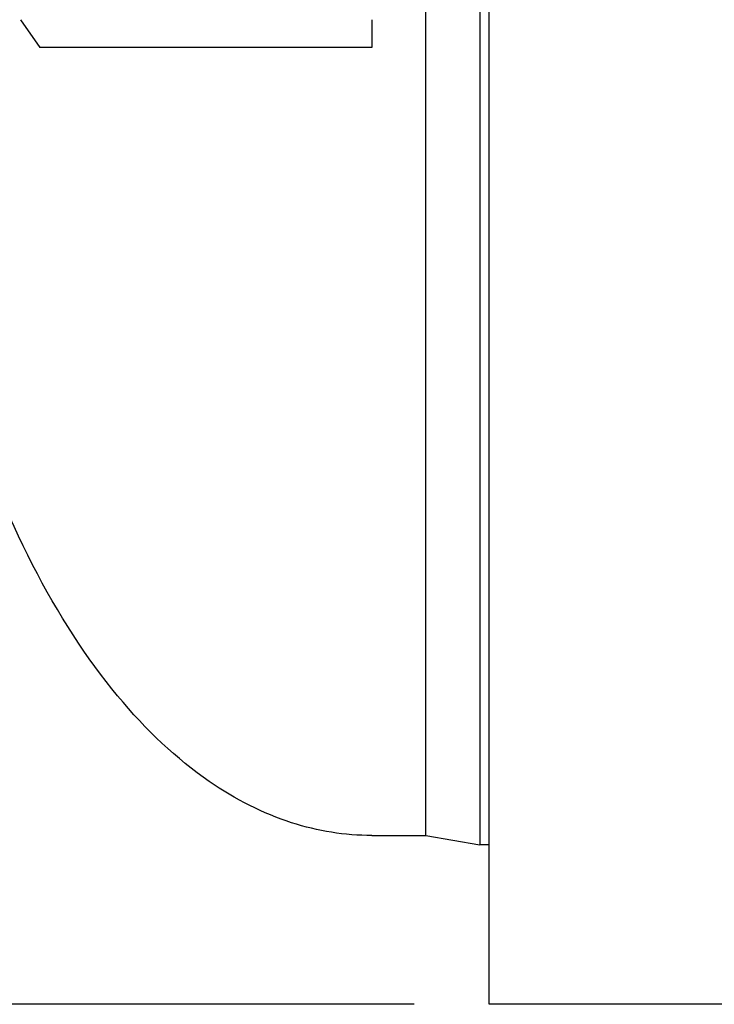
# Model space of a CAD drawing. Header units: inches. Extents: x 5 to 1128, y -85 to 748.
# Tile 338 of 656: x 443 to 462, y 552 to 579. Entities that reach past the tile are written whole.
import ezdxf

# ---------------------------------------------------------------- set-up
doc = ezdxf.new("R2010")
doc.units = ezdxf.units.IN
doc.header["$LTSCALE"] = 32
doc.header["$MEASUREMENT"] = 0
doc.layers.add('Dimension (ANSI)', color=7, linetype='Continuous', lineweight=25)
doc.layers.add('Visible (ANSI)', color=7, linetype='Continuous', lineweight=30)
doc.styles.add('Note Text (ANSI)', font='tahoma.ttf')
doc.dimstyles.new('SB Fraction-16 (ANSI)', dxfattribs={"dimscale": 32, "dimtxt": 0.125, "dimasz": 0.098425, "dimexe": 0.125, "dimexo": 0.0625, "dimgap": 0.031496, "dimtad": 0, "dimtih": 1, "dimtoh": 1, "dimdec": 4, "dimrnd": 1e-08, "dimzin": 0, "dimdsep": 46, "dimlunit": 5, "dimtxsty": 'Note Text (ANSI)', "dimcen": 0.09, "dimdle": 0.393701, "dimclrd": 256, "dimclre": 256, "dimclrt": 256, "dimadec": 0, "dimazin": 3, "dimtfac": 0.96, "dimtofl": 0, "dimtmove": 0, "dimatfit": 3, "dimfxl": 1, "dimfrac": 2, "dimtolj": 1, "dimtzin": 12, "dimlwd": -1, "dimlwe": -1, "dimarcsym": 0})

# ---------------------------------------------------------------- blocks, each defined once
blk = doc.blocks.new('*D19')
at = {"layer": 'Defpoints', "color": 0, "transparency": 16777216}
for p in [(455.781, 700.44), (292.001, 552.44), (455.781, 552.44)]:
    blk.add_point(p, dxfattribs=at)
at = {"layer": 'Dimension (ANSI)', "transparency": 16777216}
for p, q in [((453.781, 700.44), (288.001, 700.44)), ((292.001, 697.29), (292.001, 636.039)), ((292.001, 555.589), (292.001, 629.841)), ((453.781, 552.44), (288.001, 552.44))]:
    blk.add_line(p, q, dxfattribs=at)
for points in [[(291.476, 697.29), (292.526, 697.29), (292.001, 700.44)], [(291.476, 555.589), (292.526, 555.589), (292.001, 552.44)]]:
    blk.add_solid(points, dxfattribs=at)
at = {"layer": 'Dimension (ANSI)', "transparency": 16777216, "insert": (287.899, 635.031), "char_height": 4, "attachment_point": 1, "style": 'Note Text (ANSI)'}
blk.add_mtext('\\A1;148', dxfattribs=at)

msp = doc.modelspace()

# ---------------------------------------------------------------- linework, layer by layer
at = {"layer": 'Visible (ANSI)'}
for p, q in [((455.78063, 552.43978), (455.78063, 700.43978)), ((455.53261, 606.68978), (455.53261, 556.68978)), ((455.53261, 606.68978), (455.53261, 556.68978)), ((454.09548, 556.93978), (454.09548, 606.43978)), ((454.09548, 556.93978), (454.09548, 581.68978)), ((443.29051, 578.68978), (443.81015, 577.95103)), ((452.65563, 578.68978), (452.65563, 577.95103)), ((452.65563, 556.93978), (454.09548, 556.93978)), ((454.09548, 556.93978), (455.53261, 556.68978)), ((455.78063, 556.68978), (455.53261, 556.68978)), ((473.92313, 552.43978), (455.78063, 552.43978))]:
    msp.add_line(p, q, dxfattribs=at)
for points, knots in [([(452.65563, 577.95103), (451.75439, 577.95103), (450.87763, 577.95103), (449.1464, 577.95103), (448.32805, 577.95103), (446.17053, 577.95103), (444.89375, 577.95103), (443.81015, 577.95103)], [-35.80277324, -35.80277324, -35.80277324, -35.80277324, -27.11441233, -27.11441233, -17.85194583, -17.85194583, -0.05753191, -0.05753191, -0.05753191, -0.05753191]), ([(452.65563, 556.93978), (451.93669, 556.93978), (451.21814, 557.05548), (449.76062, 557.5252), (449.02458, 557.89633), (447.45631, 558.97735), (446.63918, 559.74449), (445.05191, 561.65968), (444.2921, 562.83604), (442.93348, 565.48432), (442.33482, 566.95634), (441.65082, 569.09749), (441.48417, 569.66889), (441.32946, 570.25228)], [0, 0, 0, 0, 0.15976447, 0.15976447, 0.33190344, 0.33190344, 0.54283806, 0.54283806, 0.77254656, 0.77254656, 1.00225505, 1.00225505, 1.08314503, 1.08314503, 1.08314503, 1.08314503])]:
    msp.add_open_spline(points, degree=3, knots=knots, dxfattribs=at)

# ---------------------------------------------------------------- dimensions: what is measured, and where the dimension line sits
at = {"layer": 'Dimension (ANSI)'}
dim = msp.add_linear_dim(base=(292.00111, 552.43978), p1=(455.78063, 700.43978), p2=(455.78063, 552.43978), angle=90, dimstyle='SB Fraction-16 (ANSI)', override={"dimgap": 0.031496, "dimdec": 4, "dimtol": 0, "dimlim": 0, "dimtp": 0, "dimtm": 0, "dimtdec": 2, "dimatfit": 1}, dxfattribs=at)
dim.commit()
dim.dimension.update_dxf_attribs({"geometry": '*D19', "text_midpoint": (292.00111, 632.93978), "dimtype": 160})

doc.saveas('drawing.dxf')
